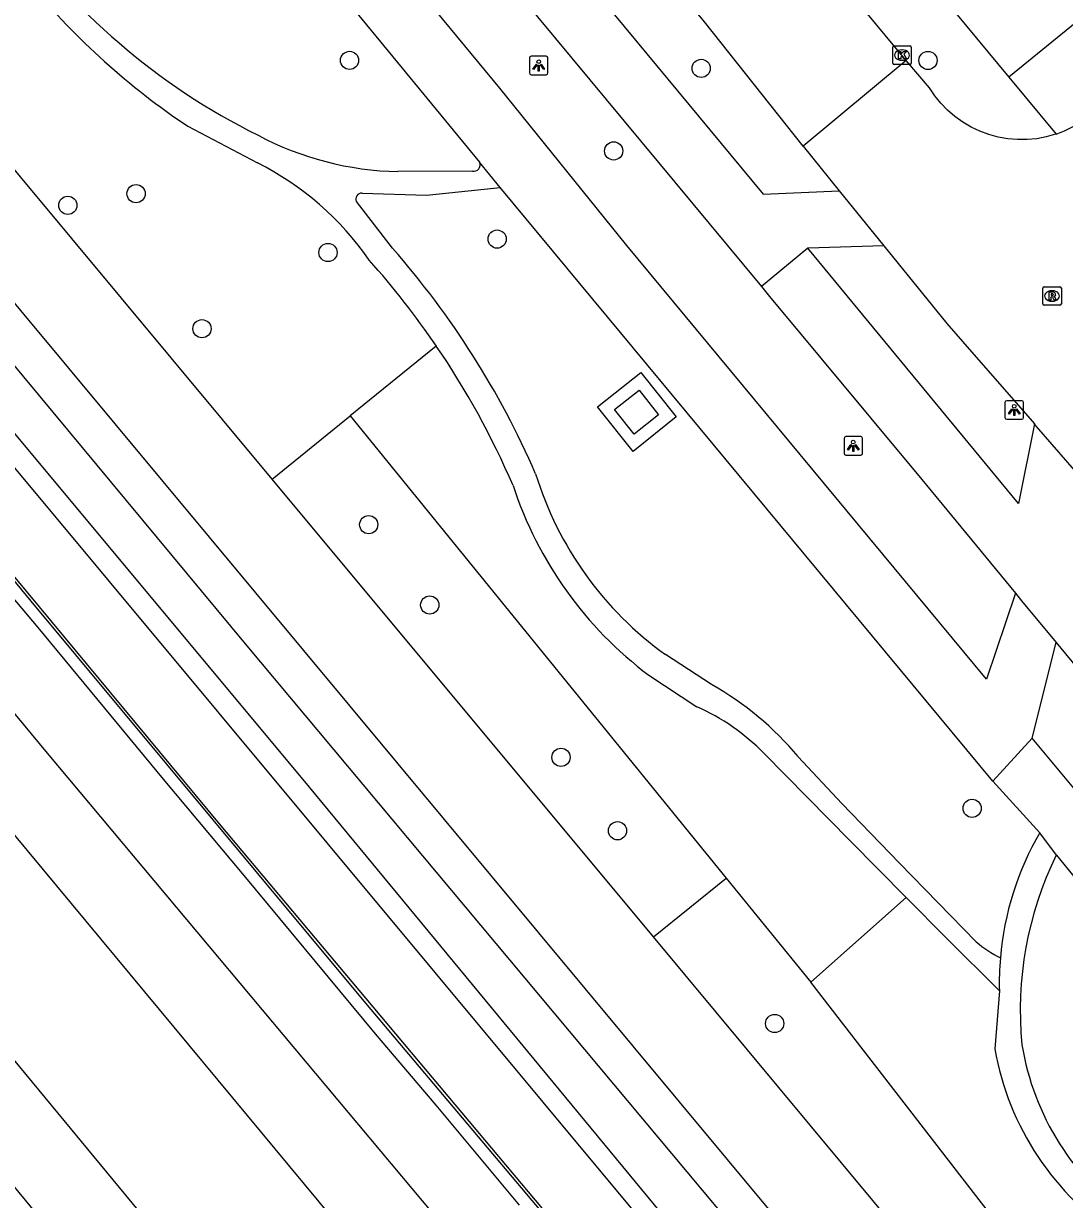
# Model space of a CAD drawing. Extents: x 159280 to 160375, y 384531 to 385872.
# Drawn here: x 159555.6 to 159611.5, y 384926 to 384989.1 of the extents above; entities that cross this region are included whole.
import ezdxf

# ---------------------------------------------------------------- set-up
doc = ezdxf.new("R2010")
doc.units = 0
for name, color, linetype in [('IMGEO_Boom', 7, 'Continuous'), ('IMGEO_Fietspad_open', 7, 'Continuous'), ('IMGEO_Geluidsscherm', 7, 'Continuous'), ('IMGEO_Grasland_overig', 7, 'Continuous'), ('IMGEO_Groenvoorziening', 7, 'Continuous'), ('IMGEO_Hek', 7, 'Continuous'), ('IMGEO_Kolk', 7, 'Continuous'), ('IMGEO_Lichtpunt', 7, 'Continuous'), ('IMGEO_Rijbaan_lokaal_open', 7, 'Continuous'), ('IMGEO_Rioolput', 7, 'Continuous'), ('IMGEO_Spoor', 7, 'Continuous'), ('IMGEO_Spoorbaan_halfverhard', 7, 'Continuous'), ('IMGEO_Struiken', 7, 'Continuous'), ('IMGEO_Voetpad_halfverhard', 7, 'Continuous'), ('IMGEO_Voetpad_open', 7, 'Continuous')]:
    doc.layers.add(name, color=color, linetype=linetype)

msp = doc.modelspace()

# ---------------------------------------------------------------- linework, layer by layer
at = {"layer": 'IMGEO_Boom'}
for centre in [(159573.114, 384987.164), (159604.191, 384987.161), (159592.006, 384986.734), (159587.306, 384982.303), (159561.645, 384980.009), (159557.976, 384979.383), (159581.042, 384977.568), (159571.956, 384976.846), (159565.184, 384972.754), (159574.144, 384962.233), (159577.423, 384957.917), (159584.472, 384949.735), (159606.561, 384947), (159587.51, 384945.794), (159595.951, 384935.442)]:
    msp.add_circle(centre, 0.489, dxfattribs=at)
at = {"layer": 'IMGEO_Fietspad_open'}
for points in [[(159498.552, 385097.053), (159500, 385095.299), (159503.322, 385091.276), (159555.379, 385028.229), (159578.758, 385000), (159595.338, 384979.98), (159599.426, 384980.154)], [(159496.167, 385095.18), (159500, 385090.536), (159500.989, 385089.338), (159553.043, 385026.266), (159572.259, 385003.065), (159581.364, 384991.732), (159595.245, 384975.018)], [(159597.738, 384977.083), (159595.245, 384975.018)], [(159601.819, 384977.205), (159597.738, 384977.083)], [(159609.905, 384967.64), (159609.049, 384963.374), (159597.738, 384977.083)], [(159595.245, 384975.018), (159595.683, 384974.49), (159603.858, 384964.651), (159608.885, 384958.557)], [(159608.885, 384958.557), (159609.221, 384958.15), (159611.069, 384955.91)], [(159611.069, 384955.91), (159616.704, 384949.08), (159633.273, 384929.038), (159641.684, 384918.846), (159646.291, 384913.294), (159653.523, 384904.47), (159660.804, 384895.768), (159667.845, 384887.187), (159669.844, 384884.997), (159672.927, 384881.893), (159676.067, 384879.062), (159676.669, 384878.549)]]:
    msp.add_lwpolyline(points, dxfattribs=at)
at = {"layer": 'IMGEO_Geluidsscherm'}
msp.add_lwpolyline([(159382.411, 385168.447), (159383.951, 385166.389), (159390.047, 385159.273), (159397.61, 385149.903), (159413.017, 385131.151), (159425.399, 385116.192), (159440.255, 385098.193), (159446.682, 385090.462), (159450.339, 385085.981), (159461.669, 385072.311), (159488.83, 385039.407), (159500.152, 385025.703), (159508.59, 385015.472), (159537.437, 384980.6), (159552.126, 384962.787), (159555.989, 384958.13), (159568.175, 384943.495), (159573.963, 384936.537), (159594.628, 384912.024), (159606.855, 384897.479), (159622.933, 384878.755), (159628.44, 384872.285), (159643.868, 384854.242), (159656.911, 384838.978)], dxfattribs=at)
at = {"layer": 'IMGEO_Grasland_overig'}
msp.add_lwpolyline([(159322.042, 385241.068), (159323.313, 385239.727), (159380.555, 385170.237), (159391.356, 385157.313), (159438.705, 385099.969), (159472.033, 385059.892), (159508.59, 385015.472), (159566.109, 384946.163), (159595.747, 384910.891), (159628.44, 384872.285)], dxfattribs=at)
at = {"layer": 'IMGEO_Groenvoorziening'}
for points in [[(159577.776, 384971.824), (159573.144, 384968.069)], [(159568.961, 384964.676), (159573.144, 384968.069)], [(159573.144, 384968.069), (159593.348, 384943.253)], [(159589.437, 384940.09), (159593.348, 384943.253)], [(159593.348, 384943.253), (159597.898, 384937.664)], [(159597.898, 384937.664), (159603.022, 384942.207)], [(159627.906, 384898.879), (159597.898, 384937.664)]]:
    msp.add_lwpolyline(points, dxfattribs=at)
at = {"layer": 'IMGEO_Hek'}
for points in [[(159568.961, 384964.676), (159528.468, 385013.3)], [(159589.437, 384940.09), (159568.961, 384964.676)], [(159630.539, 384891.014), (159623.205, 384899.542), (159589.437, 384940.09)]]:
    msp.add_lwpolyline(points, dxfattribs=at)
at = {"layer": 'IMGEO_Kolk'}
for p, q in [((159602.294, 384987.022), (159602.294, 384987.874)), ((159602.369, 384987.948), (159603.221, 384987.948)), ((159602.782, 384987.728), (159602.807, 384987.728)), ((159603.295, 384987.874), (159603.295, 384987.022)), ((159603.221, 384986.948), (159602.369, 384986.948)), ((159602.805, 384987.168), (159602.78, 384987.168))]:
    msp.add_line(p, q, dxfattribs=at)
for points in [[(159602.294, 384987.022), (159602.294, 384987.874)], [(159602.369, 384987.948), (159603.221, 384987.948)], [(159602.615, 384987.648), (159602.738, 384987.648), (159602.738, 384987.497), (159602.868, 384987.648), (159603.032, 384987.648), (159602.886, 384987.497), (159603.039, 384987.248), (159602.887, 384987.248), (159602.802, 384987.412), (159602.738, 384987.345), (159602.738, 384987.248), (159602.615, 384987.248), (159602.615, 384987.648)], [(159603.295, 384987.874), (159603.295, 384987.022)], [(159603.221, 384986.948), (159602.369, 384986.948)]]:
    msp.add_lwpolyline(points, dxfattribs=at)
for centre, start, end in [((159602.371, 384987.872), 91.55205, 178.44795), ((159602.371, 384987.872), 91.55205, 178.44795), ((159603.219, 384987.872), 1.55205, 88.44795), ((159603.219, 384987.872), 1.55205, 88.44795), ((159602.371, 384987.024), 181.55205, 268.44795), ((159602.371, 384987.024), 181.55205, 268.44795), ((159603.219, 384987.024), 271.55205, 358.44795), ((159603.219, 384987.024), 271.55205, 358.44795)]:
    msp.add_arc(centre, 0.0765, start, end, dxfattribs=at)
for centre, major_axis, ratio, start_param, end_param in [((159602.781, 384987.448), (-0.387, 0.002), 0.722429, 4.712389, 7.853982), ((159602.806, 384987.448), (-0.39, 0.002), 0.717154, 1.570796, 4.712389)]:
    msp.add_ellipse(centre, major_axis=major_axis, ratio=ratio, start_param=start_param, end_param=end_param, dxfattribs=at)
at = {"layer": 'IMGEO_Lichtpunt'}
for p, q in [((159582.778, 384987.297), (159582.778, 384986.49)), ((159582.778, 384987.297), (159582.778, 384986.49)), ((159583.68, 384987.392), (159582.872, 384987.392)), ((159583.68, 384987.392), (159582.872, 384987.392)), ((159583.774, 384986.49), (159583.774, 384987.297)), ((159583.774, 384986.49), (159583.774, 384987.297)), ((159582.872, 384986.396), (159583.68, 384986.396)), ((159582.872, 384986.396), (159583.68, 384986.396)), ((159608.328, 384968.793), (159608.328, 384967.986)), ((159608.328, 384968.793), (159608.328, 384967.986)), ((159609.23, 384968.888), (159608.422, 384968.888)), ((159609.23, 384968.888), (159608.422, 384968.888)), ((159609.324, 384967.986), (159609.324, 384968.793)), ((159609.324, 384967.986), (159609.324, 384968.793)), ((159608.422, 384967.892), (159609.23, 384967.892)), ((159608.422, 384967.892), (159609.23, 384967.892)), ((159599.679, 384966.866), (159599.679, 384966.059)), ((159599.679, 384966.866), (159599.679, 384966.059)), ((159600.581, 384966.961), (159599.773, 384966.961)), ((159600.581, 384966.961), (159599.773, 384966.961)), ((159600.675, 384966.059), (159600.675, 384966.866)), ((159600.675, 384966.059), (159600.675, 384966.866)), ((159599.773, 384965.965), (159600.581, 384965.965)), ((159599.773, 384965.965), (159600.581, 384965.965))]:
    msp.add_line(p, q, dxfattribs=at)
for points in [[(159583.152, 384986.961), (159583.191, 384986.933), (159583.003, 384986.671), (159582.965, 384986.698), (159583.152, 384986.961)], [(159583.254, 384986.913), (159583.301, 384986.913), (159583.301, 384986.591), (159583.254, 384986.591), (159583.254, 384986.913)], [(159583.364, 384986.933), (159583.402, 384986.96), (159583.589, 384986.698), (159583.55, 384986.67), (159583.364, 384986.933)], [(159608.702, 384968.457), (159608.741, 384968.429), (159608.553, 384968.167), (159608.515, 384968.194), (159608.702, 384968.457)], [(159608.804, 384968.409), (159608.851, 384968.409), (159608.851, 384968.087), (159608.804, 384968.087), (159608.804, 384968.409)], [(159608.914, 384968.429), (159608.952, 384968.456), (159609.139, 384968.194), (159609.1, 384968.166), (159608.914, 384968.429)], [(159600.053, 384966.53), (159600.092, 384966.502), (159599.904, 384966.24), (159599.866, 384966.267), (159600.053, 384966.53)], [(159600.155, 384966.482), (159600.202, 384966.482), (159600.202, 384966.16), (159600.155, 384966.16), (159600.155, 384966.482)], [(159600.265, 384966.502), (159600.303, 384966.529), (159600.49, 384966.267), (159600.451, 384966.239), (159600.265, 384966.502)]]:
    msp.add_lwpolyline(points, dxfattribs=at)
for centre in [(159583.277, 384987.095), (159608.827, 384968.591), (159600.178, 384966.664)]:
    msp.add_circle(centre, 0.0994, dxfattribs=at)
for centre, start, end in [((159582.872, 384987.297), 90, 180), ((159582.872, 384987.297), 90, 180), ((159583.68, 384987.297), 0, 90), ((159583.68, 384987.297), 0, 90), ((159582.872, 384986.49), 180, 270), ((159582.872, 384986.49), 180, 270), ((159583.68, 384986.49), 270, 0), ((159583.68, 384986.49), 270, 360), ((159608.422, 384968.793), 90, 180), ((159608.422, 384968.793), 90, 180), ((159609.23, 384968.793), 0, 90), ((159609.23, 384968.793), 0, 90), ((159608.422, 384967.986), 180, 270), ((159608.422, 384967.986), 180, 270), ((159609.23, 384967.986), 270, 0), ((159609.23, 384967.986), 270, 360), ((159599.773, 384966.866), 90, 180), ((159599.773, 384966.866), 90, 180), ((159600.581, 384966.866), 0, 90), ((159600.581, 384966.866), 0, 90), ((159599.773, 384966.059), 180, 270), ((159599.773, 384966.059), 180, 270), ((159600.581, 384966.059), 270, 0), ((159600.581, 384966.059), 270, 360)]:
    msp.add_arc(centre, 0.0946, start, end, dxfattribs=at)
at = {"layer": 'IMGEO_Rijbaan_lokaal_open'}
for points in [[(159561.44, 385026.479), (159567.948, 385018.574), (159583.28, 385000), (159592.173, 384989.226), (159597.475, 384982.557), (159597.476, 384982.555)], [(159603.013, 384987.157), (159597.557, 384993.768)], [(159603.013, 384987.157), (159597.476, 384982.555)], [(159611.076, 384983.206), (159611.045, 384983.194), (159610.544, 384983.054), (159610.033, 384982.959), (159609.516, 384982.91), (159608.996, 384982.908), (159608.478, 384982.952), (159607.967, 384983.042), (159607.465, 384983.178), (159606.977, 384983.358), (159606.508, 384983.58), (159606.06, 384983.844), (159605.637, 384984.147), (159605.244, 384984.486), (159604.882, 384984.859), (159604.555, 384985.263), (159604.265, 384985.694), (159603.013, 384987.157)], [(159611.076, 384983.206), (159611.531, 384983.378), (159611.998, 384983.605), (159612.444, 384983.873), (159612.863, 384984.179), (159613.035, 384984.322), (159613.866, 384985.121)], [(159597.476, 384982.555), (159599.426, 384980.154)], [(159599.426, 384980.154), (159601.819, 384977.205)], [(159601.819, 384977.205), (159605.204, 384973.036), (159606.04, 384972.076), (159609.905, 384967.64)], [(159612.55, 384964.603), (159610.018, 384967.509), (159609.905, 384967.64)]]:
    msp.add_lwpolyline(points, dxfattribs=at)
at = {"layer": 'IMGEO_Rioolput'}
for p, q in [((159610.354, 384974.086), (159610.354, 384974.938)), ((159610.429, 384975.012), (159611.281, 384975.012)), ((159610.842, 384974.792), (159610.867, 384974.792)), ((159611.355, 384974.938), (159611.355, 384974.086)), ((159610.865, 384974.232), (159610.84, 384974.232)), ((159611.281, 384974.012), (159610.429, 384974.012))]:
    msp.add_line(p, q, dxfattribs=at)
for points in [[(159610.354, 384974.086), (159610.354, 384974.938)], [(159610.429, 384975.012), (159611.281, 384975.012)], [(159611.355, 384974.938), (159611.355, 384974.086)], [(159610.943, 384974.71), (159610.691, 384974.712), (159610.691, 384974.312)], [(159610.691, 384974.312), (159610.815, 384974.312), (159610.815, 384974.474), (159610.826, 384974.474)], [(159610.869, 384974.631), (159610.815, 384974.631), (159610.815, 384974.55)], [(159610.815, 384974.55), (159610.867, 384974.55)], [(159610.873, 384974.445), (159610.944, 384974.312), (159611.084, 384974.312), (159611.019, 384974.438)], [(159611.281, 384974.012), (159610.429, 384974.012)]]:
    msp.add_lwpolyline(points, dxfattribs=at)
for centre, radius, start, end in [((159610.431, 384974.936), 0.0765, 91.55205, 178.44795), ((159610.431, 384974.936), 0.0765, 91.55205, 178.44795), ((159611.279, 384974.936), 0.0765, 1.55205, 88.44795), ((159611.279, 384974.936), 0.0765, 1.55205, 88.44795), ((159610.825, 384974.421), 0.0533, 26.02933, 88.69889), ((159610.851, 384974.739), 0.19, 274.7715, 282.96867), ((159610.875, 384974.535), 0.0964, 77.00612, 93.18647), ((159610.889, 384974.592), 0.0378, 276.66336, 79.67722), ((159610.942, 384974.6), 0.109, 350.36119, 89.41601), ((159610.94, 384974.6), 0.112, 277.58423, 350.98172), ((159610.924, 384974.385), 0.108, 29.51342, 73.79051), ((159610.431, 384974.088), 0.0765, 181.55205, 268.44795), ((159610.431, 384974.088), 0.0765, 181.55205, 268.44795), ((159611.279, 384974.088), 0.0765, 271.55205, 358.44795), ((159611.279, 384974.088), 0.0765, 271.55205, 358.44795)]:
    msp.add_arc(centre, radius, start, end, dxfattribs=at)
for centre, major_axis, ratio, start_param, end_param in [((159610.841, 384974.512), (-0.387, 0.002), 0.722429, 4.712389, 7.853982), ((159610.866, 384974.512), (-0.39, 0.002), 0.717154, 1.570796, 4.712389)]:
    msp.add_ellipse(centre, major_axis=major_axis, ratio=ratio, start_param=start_param, end_param=end_param, dxfattribs=at)
at = {"layer": 'IMGEO_Spoor'}
for points in [[(159301.497, 385259.214), (159350.26, 385200.096), (159400.347, 385139.575), (159458.506, 385069.019), (159461.408, 385065.665), (159537.085, 384973.835), (159556.866, 384949.961), (159594.941, 384904.522), (159629.132, 384864.413), (159796.415, 384670.308), (159828.837, 384632.397), (159847.171, 384610.66), (159881.165, 384569.851), (159890.023, 384559.093)], [(159298.199, 385256.49), (159411.661, 385119.073), (159479.574, 385036.952), (159497.518, 385015.086), (159547.984, 384954.122), (159574.623, 384922.081), (159600.311, 384891.721), (159624.474, 384863.39), (159693.925, 384782.643), (159798.951, 384660.882), (159851.357, 384599.293), (159887.061, 384556.423)], [(159292.269, 385251.591), (159303.604, 385237.883), (159381.29, 385143.78), (159423.02, 385093.315), (159434.25, 385079.86), (159454.7, 385054.967), (159609.414, 384867.732), (159645.768, 384823.978), (159681.181, 384781.708), (159706.75, 384751.729), (159755.58, 384694.837), (159880.093, 384550.14)], [(159288.968, 385248.86), (159394.808, 385120.766), (159451.562, 385051.926), (159485.007, 385011.602), (159559.99, 384920.75), (159634.682, 384830.526), (159669.934, 384788.543), (159680.14, 384776.226), (159725.395, 384723.206), (159772.582, 384668.348), (159876.925, 384547.284)]]:
    msp.add_lwpolyline(points, dxfattribs=at)
at = {"layer": 'IMGEO_Spoorbaan_halfverhard'}
msp.add_lwpolyline([(159582.252, 384925.68), (159577.768, 384931.051), (159574.501, 384934.882), (159567.443, 384943.39), (159563.113, 384948.567), (159556.378, 384956.703), (159551.409, 384962.598), (159547.148, 384967.796), (159544.301, 384971.21), (159539.914, 384976.596), (159536.934, 384980.179), (159532.504, 384985.535), (159529.021, 384989.757), (159525.46, 384994.065), (159521.302, 384999.027), (159512.076, 385010.192), (159509.929, 385012.806), (159503.115, 385021.049)], dxfattribs=at)
at = {"layer": 'IMGEO_Struiken'}
for points in [[(159329.549, 385245.942), (159335.553, 385239.249), (159354.128, 385216.587), (159386.575, 385177.428), (159433.383, 385121.285), (159486.754, 385056.861), (159552.922, 384976.721), (159608.508, 384909.981), (159641.032, 384871.473), (159654.396, 384855.887), (159684.958, 384820.567), (159715.138, 384785.362)], [(159713.548, 384784.025), (159606.279, 384909.531), (159567.516, 384955.834), (159530.207, 385000.767), (159512.461, 385022.288), (159492.944, 385046.364), (159472.067, 385070.736), (159452.364, 385094.842), (159436.908, 385113.421), (159386.608, 385174.224), (159348.791, 385219.728), (159334.195, 385236.719), (159327.995, 385244.683)], [(159325.895, 385244.189), (159327.752, 385242.167), (159353.457, 385211.38), (159428.898, 385119.923), (159469.821, 385070.666), (159485.407, 385051.415), (159503.493, 385029.681), (159535.641, 384990.47), (159570.61, 384948.546), (159594.49, 384919.638), (159625.217, 384883.598), (159647.741, 384857.423), (159673.386, 384827.368), (159696.856, 384800.161), (159711.85, 384782.567)], [(159710.988, 384781.806), (159697.307, 384797.77), (159679.061, 384818.419), (159657.496, 384844.067), (159636.212, 384868.894), (159601.004, 384910.228), (159554.411, 384966.142), (159491.997, 385041.673), (159470.053, 385068.063), (159449.797, 385092.719), (159353.193, 385209.438), (159324.939, 385243.415)], [(159568.961, 384964.676), (159528.468, 385013.3)], [(159589.437, 384940.09), (159568.961, 384964.676)], [(159630.539, 384891.014), (159623.205, 384899.542), (159589.437, 384940.09)]]:
    msp.add_lwpolyline(points, dxfattribs=at)
at = {"layer": 'IMGEO_Voetpad_halfverhard'}
for points in [[(159608.885, 384958.557), (159607.336, 384953.936), (159588.005, 384977.223), (159581.191, 384985.668), (159550.045, 385023.323), (159526.057, 385052.483), (159504.614, 385078.11), (159492.847, 385092.45)], [(159490.493, 385090.52), (159501.009, 385077.693), (159516.518, 385059.136), (159548.14, 385020.507), (159580.094, 384981.698)], [(159564.426, 384983.625), (159568.167, 384981.656)], [(159579.713, 384981.214), (159575.713, 384981.192)], [(159581.213, 384980.339), (159580.094, 384981.698)], [(159573.789, 384980.031), (159577.248, 384979.926), (159581.213, 384980.339)], [(159607.67, 384948.458), (159581.213, 384980.339)], [(159575.426, 384977.076), (159573.488, 384979.581)], [(159609.789, 384950.769), (159611.069, 384955.91)], [(159592.564, 384953.64), (159590.096, 384955.251)], [(159589.195, 384954.147), (159591.765, 384952.455)], [(159609.789, 384950.769), (159607.67, 384948.458)], [(159663.539, 384885.894), (159643.599, 384910.093), (159642.409, 384911.351), (159619.101, 384939.596), (159609.789, 384950.769)], [(159595.384, 384949.943), (159600.012, 384945.256), (159603.022, 384942.207)], [(159606.785, 384939.826), (159602.668, 384944.046), (159599.553, 384947.262), (159597.213, 384949.773)], [(159610.2, 384945.691), (159607.67, 384948.458)], [(159611.086, 384944.483), (159610.2, 384945.691)], [(159611.086, 384944.483), (159619.729, 384933.865), (159641.152, 384908.338), (159663.23, 384881.856)], [(159603.022, 384942.207), (159605.183, 384940.018), (159608.027, 384937.201)], [(159608.027, 384937.201), (159607.783, 384934.08)]]:
    msp.add_lwpolyline(points, dxfattribs=at)
for centre, radius, start, end in [((159584.242, 385015.41), 36.037, 214.98988, 243.56082), ((159586.574, 385016.727), 39.828, 219.87229, 236.21422), ((159576.062, 384997.997), 16.808, 242.10066, 268.81033), ((159560.909, 384967.244), 16.136, 34.70742, 63.26874), ((159579.787, 384981.548), 0.342, 257.57216, 26.0089), ((159573.759, 384979.725), 0.307, 84.47581, 207.96794), ((159540.416, 384946.363), 46.573, 23.54912, 41.25964), ((159540.709, 384946.561), 44.858, 34.27629, 41.75206), ((159540.636, 384946.507), 44.948, 23.3625, 34.2808), ((159601.001, 384970.46), 18.714, 197.05849, 234.35854), ((159601.737, 384970.838), 20.878, 198.15909, 233.07789), ((159584.395, 384939.092), 16.685, 39.8061, 60.68709), ((159587.082, 384941.846), 11.597, 44.28587, 66.18398), ((159624.069, 384937.62), 16.047, 149.80114, 175.17954), ((159628.07, 384936.146), 18.92, 153.85554, 185.58431), ((159611.368, 384945.333), 7.164, 230.2324, 242.67404), ((159623.656, 384937.625), 15.635, 175.07358, 181.55515), ((159622.703, 384936.684), 15.145, 189.90231, 237.29769), ((159623.165, 384936.553), 14.105, 189.17197, 235.36458)]:
    msp.add_arc(centre, radius, start, end, dxfattribs=at)
at = {"layer": 'IMGEO_Voetpad_open'}
for points in [[(159560.632, 385044.131), (159597.171, 385000), (159608.541, 384986.268)], [(159612.383, 384989.392), (159608.541, 384986.268)], [(159608.541, 384986.268), (159611.076, 384983.206)], [(159588.343, 384966.168), (159586.441, 384968.555), (159588.768, 384970.409), (159590.67, 384968.021), (159588.343, 384966.168)], [(159588.407, 384967.093), (159587.357, 384968.423), (159588.669, 384969.459), (159589.719, 384968.129), (159588.407, 384967.093)]]:
    msp.add_lwpolyline(points, dxfattribs=at)

doc.saveas('drawing.dxf')
